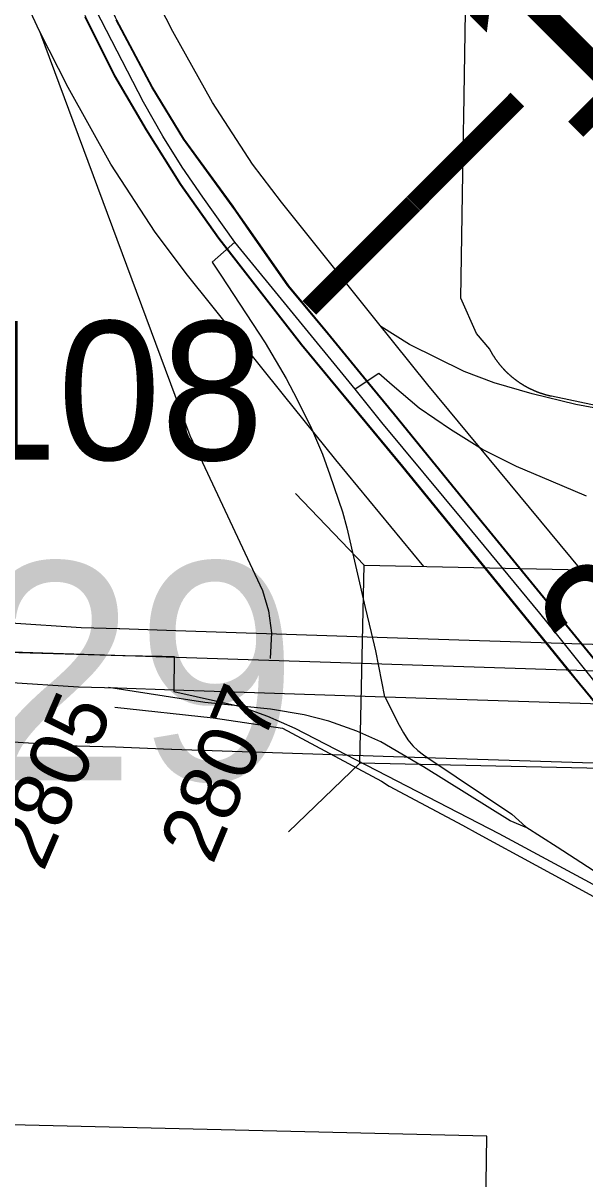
# Model space of a CAD drawing. Extents: x -157.2 to -99.3, y 12.2 to 46.2.
# Drawn here: x -144.57 to -144.286, y 24.899 to 25.482 of the extents above; entities that cross this region are included whole.
import ezdxf

# ---------------------------------------------------------------- set-up
doc = ezdxf.new("R2010")
doc.units = 0
for name, color, linetype in [('tdCoCorpBndry', 7, 'Continuous'), ('tdCoDivCarto', 7, 'Continuous'), ('tdCoInt', 7, 'Continuous'), ('tdCoIntCL', 7, 'Continuous'), ('tdCoIntRamp', 7, 'Continuous'), ('tdCoIntRte', 7, 'Continuous'), ('tdCoSecRdNmbr', 7, 'Continuous'), ('tdCoSecRteBand', 7, 'Continuous'), ('tdCoSecRteCL', 7, 'Continuous'), ('tdCoSectLine', 7, 'Continuous'), ('tdCoStrucNonDivPri', 7, 'Continuous'), ('tdCoStrucPriMaintName', 7, 'Continuous'), ('tdCoSurfConc', 7, 'Continuous'), ('tdStHwyIntRefPost1', 7, 'Continuous')]:
    doc.layers.add(name, color=color, linetype=linetype)

msp = doc.modelspace()

# ---------------------------------------------------------------- linework, layer by layer
at = {"layer": 'tdCoCorpBndry'}
for points in [[(-144.24285, 25.28143), (-144.30322, 25.29413), (-144.3034, 25.29417), (-144.30358, 25.29421), (-144.30377, 25.29425), (-144.30395, 25.29429), (-144.30413, 25.29433), (-144.30431, 25.29438), (-144.30449, 25.29442), (-144.30467, 25.29446), (-144.30485, 25.29451), (-144.30503, 25.29455), (-144.30521, 25.2946), (-144.30539, 25.29464), (-144.30557, 25.29469), (-144.30575, 25.29474), (-144.30593, 25.29479), (-144.30611, 25.29484), (-144.30629, 25.29489), (-144.30647, 25.29494), (-144.30665, 25.29499), (-144.30683, 25.29504), (-144.307, 25.2951), (-144.30718, 25.29515), (-144.30736, 25.29521), (-144.30754, 25.29526), (-144.30771, 25.29532), (-144.30789, 25.29538), (-144.30807, 25.29543), (-144.30824, 25.29549), (-144.30842, 25.29555), (-144.3086, 25.29561), (-144.30877, 25.29567), (-144.30895, 25.29573), (-144.30912, 25.29579), (-144.3093, 25.29586), (-144.30947, 25.29592), (-144.30965, 25.29598), (-144.30982, 25.29605), (-144.31, 25.29611), (-144.31017, 25.29618), (-144.31034, 25.29625), (-144.31052, 25.29631), (-144.31069, 25.29638), (-144.31086, 25.29645), (-144.31104, 25.29652), (-144.31121, 25.29659), (-144.31138, 25.29666), (-144.31155, 25.29673), (-144.31172, 25.29681), (-144.31189, 25.29688), (-144.31207, 25.29695), (-144.31224, 25.29703), (-144.31241, 25.2971), (-144.31258, 25.29718), (-144.31274, 25.29725), (-144.31291, 25.29733), (-144.31308, 25.29741), (-144.31325, 25.29749), (-144.31342, 25.29757), (-144.31359, 25.29765), (-144.31376, 25.29773), (-144.31392, 25.29781), (-144.31409, 25.29789), (-144.31426, 25.29797), (-144.31442, 25.29806), (-144.31459, 25.29814), (-144.31475, 25.29823), (-144.31492, 25.29831), (-144.31508, 25.2984), (-144.31525, 25.29848), (-144.31541, 25.29857), (-144.31558, 25.29866), (-144.31574, 25.29875), (-144.3159, 25.29884), (-144.31607, 25.29893), (-144.31623, 25.29902), (-144.31639, 25.29911), (-144.31655, 25.2992), (-144.31671, 25.2993), (-144.31687, 25.29939), (-144.31703, 25.29948), (-144.31719, 25.29958), (-144.31735, 25.29967), (-144.31751, 25.29977), (-144.31767, 25.29987), (-144.31783, 25.29996), (-144.31799, 25.30006), (-144.31815, 25.30016), (-144.3183, 25.30026), (-144.31846, 25.30036), (-144.31862, 25.30046), (-144.31877, 25.30056), (-144.31893, 25.30066), (-144.31909, 25.30076), (-144.31924, 25.30087), (-144.31939, 25.30097), (-144.31955, 25.30107), (-144.3197, 25.30118), (-144.31986, 25.30128), (-144.32001, 25.30139), (-144.32016, 25.3015), (-144.32031, 25.3016), (-144.32046, 25.30171), (-144.32061, 25.30182), (-144.32077, 25.30193), (-144.32092, 25.30204), (-144.32107, 25.30215), (-144.32121, 25.30226), (-144.32136, 25.30237), (-144.32151, 25.30248), (-144.32166, 25.3026), (-144.32181, 25.30271), (-144.32195, 25.30282), (-144.3221, 25.30294), (-144.32225, 25.30305), (-144.32239, 25.30317), (-144.32254, 25.30329), (-144.32268, 25.3034), (-144.32283, 25.30352), (-144.32297, 25.30364), (-144.32311, 25.30376), (-144.32326, 25.30388), (-144.3234, 25.304), (-144.32354, 25.30412), (-144.32368, 25.30424), (-144.32382, 25.30436), (-144.32396, 25.30448), (-144.3241, 25.3046), (-144.32424, 25.30473), (-144.32438, 25.30485), (-144.32452, 25.30498), (-144.32466, 25.3051), (-144.32479, 25.30523), (-144.32493, 25.30535), (-144.32507, 25.30548), (-144.3252, 25.30561), (-144.32534, 25.30573), (-144.32547, 25.30586), (-144.32561, 25.30599), (-144.32574, 25.30612), (-144.32587, 25.30625), (-144.32601, 25.30638), (-144.32614, 25.30651), (-144.32627, 25.30664), (-144.3264, 25.30677), (-144.32653, 25.30691), (-144.32666, 25.30704), (-144.32679, 25.30717), (-144.32692, 25.30731), (-144.32705, 25.30744), (-144.32717, 25.30758), (-144.3273, 25.30771), (-144.32743, 25.30785), (-144.32755, 25.30799), (-144.32768, 25.30812), (-144.32781, 25.30826), (-144.32793, 25.3084), (-144.32805, 25.30854), (-144.32818, 25.30868), (-144.3283, 25.30882), (-144.32842, 25.30896), (-144.32854, 25.3091), (-144.32866, 25.30924), (-144.32878, 25.30938), (-144.3289, 25.30952), (-144.32902, 25.30967), (-144.32914, 25.30981), (-144.32926, 25.30995), (-144.32938, 25.3101), (-144.3295, 25.31024), (-144.32961, 25.31039), (-144.32973, 25.31053), (-144.32984, 25.31068), (-144.32996, 25.31083), (-144.33007, 25.31097), (-144.33018, 25.31112), (-144.3303, 25.31127), (-144.33041, 25.31142), (-144.33052, 25.31156), (-144.33063, 25.31171), (-144.33074, 25.31186), (-144.33085, 25.31201), (-144.33096, 25.31216), (-144.33107, 25.31232), (-144.33118, 25.31247), (-144.33129, 25.31262), (-144.33139, 25.31277), (-144.3315, 25.31292), (-144.3316, 25.31308), (-144.33171, 25.31323), (-144.33181, 25.31338), (-144.33192, 25.31354), (-144.33202, 25.31369), (-144.33212, 25.31385), (-144.33222, 25.314), (-144.33232, 25.31416), (-144.33243, 25.31432), (-144.33253, 25.31447), (-144.33262, 25.31463), (-144.33272, 25.31479), (-144.33282, 25.31495), (-144.33292, 25.31511), (-144.33301, 25.31526), (-144.33311, 25.31542), (-144.33321, 25.31558), (-144.3333, 25.31574), (-144.33339, 25.3159), (-144.33349, 25.31607), (-144.33358, 25.31623), (-144.33367, 25.31639), (-144.33376, 25.31655), (-144.33385, 25.31671), (-144.33395, 25.31688), (-144.33403, 25.31704), (-144.33412, 25.3172), (-144.33421, 25.31737), (-144.3343, 25.31753), (-144.33439, 25.31769), (-144.33447, 25.31786), (-144.34109, 25.32587), (-144.34907, 25.34369), (-144.34774, 25.42739), (-144.34762, 25.43512), (-144.34407, 25.65754)], [(-144.35188, 24.15397), (-144.33955, 24.67058), (-144.33593, 24.92069), (-144.58352, 24.92659), (-144.57831, 25.16508), (-144.51992, 25.1634), (-144.49992, 25.16301), (-144.49394, 25.16289), (-144.49405, 25.14508), (-144.46017, 25.13751), (-144.44681, 25.13271), (-144.43294, 25.12664), (-144.32995, 25.07349), (-144.21079, 25.00946), (-144.1327, 24.9096), (-144.08523, 24.84896), (-143.91472, 24.64621), (-143.90498, 24.63244), (-143.85655, 24.57113), (-143.81833, 24.51772), (-143.78313, 24.45156), (-143.76348, 24.38751), (-143.69721, 24.13427)]]:
    msp.add_lwpolyline(points, dxfattribs=at)
at = {"layer": 'tdCoDivCarto'}
for points in [[(-144.45525, 25.37731), (-144.46244, 25.38759), (-144.46417, 25.39007), (-144.48884, 25.42386), (-144.50486, 25.45024), (-144.52292, 25.48398), (-144.52361, 25.48526), (-144.52683, 25.49217)], [(-144.45525, 25.37731), (-144.46244, 25.38759), (-144.46417, 25.39007), (-144.48884, 25.42386), (-144.50486, 25.45024), (-144.52292, 25.48398), (-144.52361, 25.48526), (-144.52683, 25.49217)], [(-144.53903, 25.48647), (-144.53866, 25.48567), (-144.52386, 25.45584), (-144.50783, 25.42871), (-144.49057, 25.40109), (-144.47133, 25.37396), (-144.46717, 25.36862)], [(-144.53903, 25.48647), (-144.53866, 25.48567), (-144.52386, 25.45584), (-144.50783, 25.42871), (-144.49057, 25.40109), (-144.47133, 25.37396), (-144.46717, 25.36862)], [(-144.3966, 25.30218), (-144.41633, 25.3262), (-144.43606, 25.34988), (-144.45525, 25.37731)], [(-144.3966, 25.30218), (-144.41633, 25.3262), (-144.43606, 25.34988), (-144.45525, 25.37731)], [(-144.46717, 25.36862), (-144.42941, 25.3202), (-144.37861, 25.2588), (-144.30216, 25.16509), (-144.29492, 25.1563), (-144.29145, 25.15208), (-144.27797, 25.13572), (-144.27454, 25.13155), (-144.26668, 25.12198), (-144.20204, 25.04326), (-144.1717, 25.00553), (-144.14021, 24.96841)], [(-144.46717, 25.36862), (-144.42941, 25.3202), (-144.37861, 25.2588), (-144.30216, 25.16509), (-144.29492, 25.1563), (-144.29145, 25.15208), (-144.27797, 25.13572), (-144.27454, 25.13155), (-144.26668, 25.12198), (-144.20204, 25.04326), (-144.1717, 25.00553), (-144.14021, 24.96841)], [(-144.34113, 25.23439), (-144.3823, 25.28477), (-144.3966, 25.30218)], [(-144.34113, 25.23439), (-144.3823, 25.28477), (-144.3966, 25.30218)], [(-144.34113, 25.23438), (-144.34113, 25.23439)], [(-144.28031, 25.16013), (-144.33273, 25.22411), (-144.34113, 25.23439)], [(-144.28031, 25.16013), (-144.33273, 25.22411), (-144.34113, 25.23438)]]:
    msp.add_lwpolyline(points, dxfattribs=at)
at = {"layer": 'tdCoInt'}
for points in [[(-144.28832, 25.20656), (-144.36582, 25.29996), (-144.39189, 25.33237), (-144.43977, 25.39207), (-144.45431, 25.41137), (-144.47449, 25.44241), (-144.49459, 25.47834), (-144.50804, 25.5047), (-144.52213, 25.53529), (-144.56844, 25.63511), (-144.80814, 26.15246), (-144.82159, 26.18064), (-144.84779, 26.23982), (-145.02035, 26.61316), (-145.04661, 26.66851), (-145.08115, 26.73519), (-145.09385, 26.75815), (-145.25164, 27.03729), (-145.349, 27.21408), (-145.40573, 27.31251), (-145.50322, 27.48528)], [(-144.36771, 25.20827), (-144.41229, 25.262), (-144.43867, 25.2948), (-144.48714, 25.35524), (-144.50348, 25.37693), (-144.52588, 25.41137), (-144.54752, 25.45005), (-144.56203, 25.4785), (-144.57659, 25.51012), (-144.62287, 25.60987), (-144.86243, 26.12693), (-144.8761, 26.15556), (-144.90246, 26.21508), (-145.07469, 26.58771), (-145.10037, 26.64185), (-145.13404, 26.70686), (-145.14622, 26.72885), (-145.30403, 27.00806), (-145.40127, 27.18463), (-145.45785, 27.28278), (-145.55557, 27.45597)]]:
    msp.add_lwpolyline(points, dxfattribs=at)
at = {"layer": 'tdCoIntCL'}
for points in [[(-144.46328, 25.37195), (-144.47941, 25.39458), (-144.48991, 25.40974), (-144.4997, 25.42549), (-144.5094, 25.44259), (-144.53351, 25.48923), (-144.53934, 25.50154), (-144.54936, 25.52271), (-144.56791, 25.56238), (-144.83529, 26.13969), (-144.84885, 26.1681), (-144.87513, 26.22745), (-145.04752, 26.60044), (-145.07349, 26.65518), (-145.10759, 26.72103), (-145.12003, 26.7435), (-145.27783, 27.02267), (-145.37513, 27.19936), (-145.43179, 27.29765), (-145.52939, 27.47063)], [(-144.46328, 25.37195), (-144.47466, 25.36182), (-144.47039, 25.35522), (-144.44801, 25.32106), (-144.43734, 25.30311), (-144.43364, 25.29598), (-144.42513, 25.27908), (-144.41897, 25.26487), (-144.4152, 25.2545), (-144.40884, 25.23588), (-144.40665, 25.22775), (-144.39743, 25.18762), (-144.3944, 25.17496), (-144.39219, 25.16562), (-144.39066, 25.15793), (-144.38758, 25.1425)], [(-144.40248, 25.29767), (-144.40405, 25.29959), (-144.46328, 25.37195)], [(-144.28565, 25.24374), (-144.30339, 25.25126), (-144.32104, 25.25874), (-144.33813, 25.26734), (-144.35429, 25.27735), (-144.37018, 25.2882), (-144.38376, 25.2997), (-144.3905, 25.30572), (-144.40248, 25.29767)], [(-144.13577, 24.9725), (-144.17828, 25.02434), (-144.23055, 25.08801), (-144.25189, 25.11376), (-144.27221, 25.13868), (-144.28598, 25.15579), (-144.30148, 25.17503), (-144.30913, 25.18466), (-144.3468, 25.23006), (-144.38905, 25.28098), (-144.40248, 25.29767)], [(-144.31579, 25.07633), (-144.32413, 25.07984), (-144.36798, 25.10712), (-144.36825, 25.10727), (-144.38954, 25.11969), (-144.40164, 25.12511), (-144.4158, 25.13016), (-144.4283, 25.13337), (-144.44519, 25.13626), (-144.47847, 25.13955), (-144.52704, 25.14716)], [(-144.38752, 25.1425), (-144.3803, 25.12818), (-144.37804, 25.12428), (-144.37591, 25.12077), (-144.37327, 25.11776), (-144.37076, 25.11537), (-144.368, 25.11324), (-144.36583, 25.11175), (-144.32331, 25.08328), (-144.31624, 25.07684), (-144.30039, 25.06677), (-144.28224, 25.05495), (-144.26842, 25.04598), (-144.26618, 25.04453), (-144.22268, 25.01757), (-144.20296, 25.00502), (-144.18843, 24.99499), (-144.18775, 24.99452), (-144.17422, 24.98468), (-144.16513, 24.97755), (-144.14853, 24.96265), (-144.13577, 24.9725)]]:
    msp.add_lwpolyline(points, dxfattribs=at)
at = {"layer": 'tdCoIntRamp'}
for points in [[(-144.56203, 25.4785), (-144.48607, 25.27435), (-144.44938, 25.19605), (-144.4463, 25.18588), (-144.44476, 25.17478), (-144.44537, 25.16186)], [(-144.13517, 25.152), (-144.14791, 25.19143), (-144.15685, 25.21609), (-144.16471, 25.23047), (-144.17457, 25.24356), (-144.18622, 25.25508), (-144.19941, 25.2648), (-144.21387, 25.2725), (-144.22959, 25.27774), (-144.25271, 25.28298), (-144.29094, 25.29007), (-144.31313, 25.29531), (-144.33224, 25.30086), (-144.34735, 25.30672), (-144.37509, 25.32028), (-144.38953, 25.32944)], [(-144.52395, 25.13724), (-144.47418, 25.13182), (-144.43925, 25.12658), (-144.38919, 25.09991)], [(-144.38919, 25.09991), (-144.38527, 25.09741), (-144.34825, 25.07763)], [(-144.34825, 25.07763), (-144.34026, 25.07336), (-144.282, 25.04161), (-144.25861, 25.02947)]]:
    msp.add_lwpolyline(points, dxfattribs=at)
at = {"layer": 'tdCoIntRte'}
for points in [[(-144.53903, 25.48567), (-144.52424, 25.45584), (-144.50821, 25.42871), (-144.49095, 25.40109), (-144.47171, 25.37396), (-144.46755, 25.36862), (-144.42979, 25.3202), (-144.37899, 25.2588), (-144.30254, 25.16509), (-144.2953, 25.1563), (-144.29183, 25.15208), (-144.27835, 25.13572), (-144.27492, 25.13155), (-144.26706, 25.12198), (-144.20242, 25.04326), (-144.17208, 25.00553), (-144.14059, 24.96841), (-144.13756, 24.96484), (-144.08696, 24.90244), (-144.07196, 24.88395)], [(-144.53903, 25.48567), (-144.52424, 25.45584), (-144.50821, 25.42871), (-144.49095, 25.40109), (-144.47171, 25.37396), (-144.46755, 25.36862), (-144.42979, 25.3202), (-144.37899, 25.2588), (-144.30254, 25.16509), (-144.2953, 25.1563), (-144.29183, 25.15208), (-144.27835, 25.13572), (-144.27492, 25.13155), (-144.26706, 25.12198), (-144.20242, 25.04326), (-144.17208, 25.00553), (-144.14059, 24.96841), (-144.13756, 24.96484), (-144.08696, 24.90244), (-144.07196, 24.88395)], [(-144.03866, 24.86554), (-144.08426, 24.92091), (-144.11462, 24.95777), (-144.22682, 25.09439), (-144.26068, 25.13571), (-144.27367, 25.15157), (-144.27723, 25.15591), (-144.28069, 25.16013), (-144.33311, 25.22411), (-144.34151, 25.23439), (-144.38268, 25.28477), (-144.39698, 25.30218), (-144.41671, 25.3262), (-144.43644, 25.34988), (-144.45562, 25.37731), (-144.46281, 25.38759), (-144.46455, 25.39007), (-144.48921, 25.42386), (-144.50524, 25.45024), (-144.5233, 25.48398)], [(-144.03866, 24.86554), (-144.08426, 24.92091), (-144.11462, 24.95777), (-144.22682, 25.09439), (-144.26068, 25.13571), (-144.27367, 25.15157), (-144.27723, 25.15591), (-144.28069, 25.16013), (-144.33311, 25.22411), (-144.34151, 25.23439), (-144.38268, 25.28477), (-144.39698, 25.30218), (-144.41671, 25.3262), (-144.43644, 25.34988), (-144.45562, 25.37731), (-144.46281, 25.38759), (-144.46455, 25.39007), (-144.48921, 25.42386), (-144.50524, 25.45024), (-144.5233, 25.48398)]]:
    msp.add_lwpolyline(points, dxfattribs=at)
at = {"layer": 'tdCoSecRteBand'}
for points in [[(-144.60945, 25.49719), (-144.61029, 25.4672), (-144.61152, 25.42325), (-144.61374, 25.27701), (-144.61447, 25.21428), (-144.61461, 25.18423), (-144.61316, 25.18396), (-144.59701, 25.18171), (-144.57641, 25.17982), (-144.54097, 25.17746), (-144.52195, 25.17703), (-144.5217, 25.17703), (-144.52146, 25.17702), (-144.49305, 25.17591), (-144.38632, 25.17238), (-144.15305, 25.16486), (-144.15295, 25.16486), (-144.15286, 25.16485), (-144.10125, 25.16287), (-144.07914, 25.16222), (-144.0562, 25.16201), (-144.02611, 25.16392), (-144.00417, 25.16564), (-143.95591, 25.17068)], [(-144.15507, 25.1049), (-144.38826, 25.11241), (-144.38827, 25.11241), (-144.38829, 25.11241), (-144.49512, 25.11595), (-144.49521, 25.11595), (-144.49529, 25.11596), (-144.52354, 25.11705), (-144.54298, 25.11749), (-144.54364, 25.1175), (-144.5443, 25.11755), (-144.58049, 25.11996)]]:
    msp.add_lwpolyline(points, dxfattribs=at)
at = {"layer": 'tdCoSecRteCL'}
msp.add_lwpolyline([(-144.64483, 25.15924), (-144.61793, 25.15434), (-144.60046, 25.1519), (-144.57879, 25.14991), (-144.5785, 25.14989), (-144.5423, 25.14748), (-144.52262, 25.14704), (-144.49413, 25.14593), (-144.3873, 25.14239), (-144.15401, 25.13488), (-144.10227, 25.13289), (-144.07971, 25.13222), (-144.05539, 25.132), (-144.02399, 25.13399), (-144.00144, 25.13576), (-143.95279, 25.14085), (-143.93974, 25.14195), (-143.92581, 25.14262), (-143.89862, 25.14315), (-143.87609, 25.14257), (-143.85596, 25.1419), (-143.84933, 25.14168)], dxfattribs=at)
at = {"layer": 'tdCoSectLine'}
msp.add_lwpolyline([(-144.85081, 25.17406), (-143.84971, 25.14168)], dxfattribs=at)
at = {"layer": 'tdCoStrucNonDivPri'}
for p, q in [((-144.39797, 25.20893), (-144.43255, 25.24504)), ((-144.40013, 25.10895), (-144.43624, 25.07437))]:
    msp.add_line(p, q, dxfattribs=at)
msp.add_lwpolyline([(-144.39797, 25.20893), (-144.17632, 25.20414), (-144.17848, 25.10416), (-144.40013, 25.10895)], close=True, dxfattribs=at)
at = {"layer": 'tdCoSurfConc'}
for points in [[(-144.5785, 25.14989), (-144.5423, 25.14748), (-144.52262, 25.14704), (-144.49413, 25.14593)], [(-144.49413, 25.14593), (-144.3873, 25.14239), (-144.15401, 25.13488), (-144.10227, 25.13289), (-144.07971, 25.13222), (-144.05539, 25.132), (-144.02399, 25.13399), (-144.00144, 25.13576), (-143.95279, 25.14085), (-143.93974, 25.14195), (-143.92581, 25.14262), (-143.89862, 25.14315), (-143.87609, 25.14257), (-143.85596, 25.1419), (-143.84933, 25.14168), (-143.82212, 25.14078), (-143.81641, 25.14059), (-143.7407, 25.13788), (-143.66845, 25.13517), (-143.58682, 25.13246), (-143.52443, 25.12999), (-143.46524, 25.12826), (-143.41318, 25.12671)]]:
    msp.add_lwpolyline(points, dxfattribs=at)

# ---------------------------------------------------------------- texts
at = {"layer": 'tdCoSecRdNmbr'}
for s, height, rotation, p in [('2108', 0.07, 359.88947, (-144.65694, 25.26232)), ('2809', 0.07, 44.89061, (-144.26809, 25.1335)), ('2807', 0.03, 67.52285, (-144.47449, 25.05724)), ('2805', 0.03, 66.63023, (-144.56006, 25.05369))]:
    msp.add_text(s, height=height, rotation=rotation, dxfattribs=at).set_placement(p)
at = {"layer": 'tdCoStrucPriMaintName'}
msp.add_text('97358O029', height=0.11, dxfattribs=at).set_placement((-145.20037, 25.10038))
at = {"layer": 'tdStHwyIntRefPost1'}
msp.add_text('‒‒136', height=0.1, rotation=45, dxfattribs=at).set_placement((-144.39957, 25.31271))

doc.saveas('drawing.dxf')
